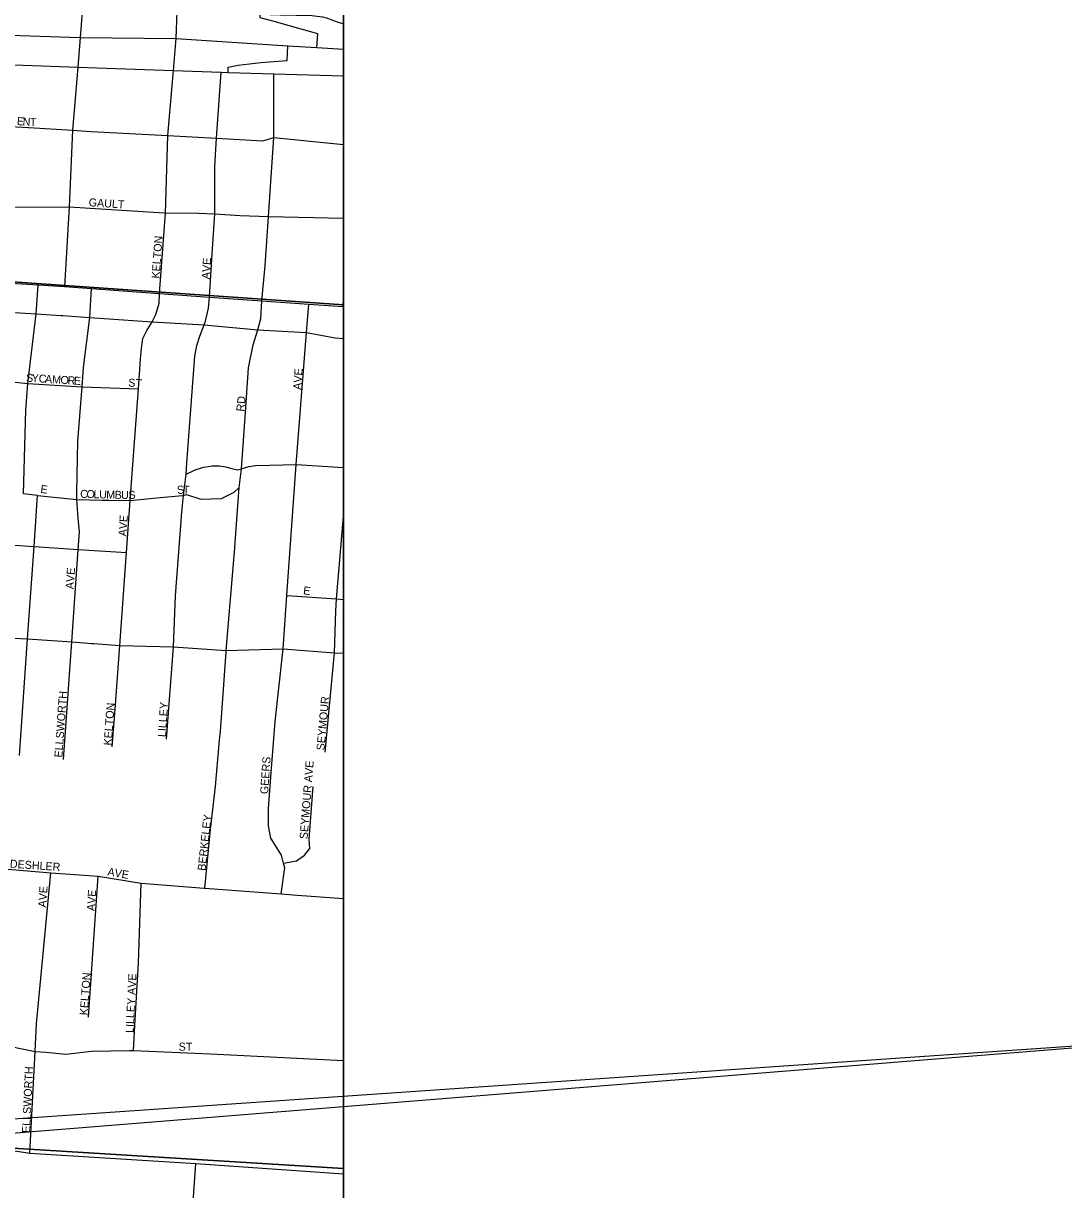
# Model space of a CAD drawing. Extents: x 0 to 34, y -6.2 to 22.
# Drawn here: x 8.697 to 9.927, y 16.081 to 17.461 of the extents above; entities that cross this region are included whole.
import ezdxf

# ---------------------------------------------------------------- set-up
doc = ezdxf.new("R2010")
doc.units = 0
for name, color, linetype in [('GM_X_City_Street', 7, 'Continuous'), ('GM_X_City_Street_Text', 7, 'Continuous'), ('GM_X_Corporation', 7, 'Continuous'), ('GM_X_Interchange_Ramps', 7, 'Continuous'), ('GM_X_Interstate_Route', 7, 'Continuous'), ('GM_X_Section', 7, 'Continuous'), ('GM_X_US_Route', 7, 'Continuous'), ('SH_Data', 7, 'Continuous')]:
    doc.layers.add(name, color=color, linetype=linetype)

msp = doc.modelspace()

# ---------------------------------------------------------------- linework, layer by layer
at = {"layer": 'GM_X_City_Street'}
for points in [[(8.7802, 17.7366), (8.7785, 17.7285), (8.7742, 17.6381), (8.7724, 17.6013), (8.7701, 17.5523), (8.7666, 17.4793), (8.7638, 17.4443), (8.7611, 17.4091), (8.7547, 17.3346), (8.751, 17.2441), (8.7455, 17.1496)], [(8.8578, 17.1414), (8.865, 17.2366), (8.8676, 17.3283), (8.8742, 17.4053), (8.8773, 17.443), (8.8787, 17.4747), (8.8817, 17.5485), (8.884, 17.602), (8.8853, 17.6347), (8.8868, 17.6688), (8.8891, 17.7247), (8.8894, 17.7294)], [(8.2279, 17.5022), (8.2659, 17.4987), (8.3026, 17.4949), (8.3654, 17.4909), (8.4053, 17.4884), (8.448, 17.4857), (8.4533, 17.4854), (8.5259, 17.4883), (8.6241, 17.4851), (8.6912, 17.4824), (8.7666, 17.4793), (8.8787, 17.4747), (8.8793, 17.4747), (8.9343, 17.4731), (8.977, 17.4719), (9.0006, 17.4713), (9.0378, 17.4702), (9.0506, 17.4686), (9.0565, 17.4672), (9.0603, 17.4657), (9.0667, 17.4631), (9.0755, 17.4606)], [(8.2649, 17.4293), (8.2975, 17.4278), (8.3603, 17.425), (8.4007, 17.4232), (8.4406, 17.4214), (8.5205, 17.4178), (8.6179, 17.4142), (8.686, 17.4118), (8.7611, 17.4091), (8.8742, 17.4053), (8.9305, 17.4032), (8.9388, 17.4028), (8.993, 17.4013), (9.0755, 17.3989)], [(8.8661, 16.6143), (8.8745, 16.7232), (8.8766, 16.7836), (8.884, 16.8826), (8.886, 16.9026), (8.8894, 16.9278), (8.8899, 16.9409), (8.8995, 17.0671), (8.9018, 17.0799), (8.9054, 17.0911), (8.9107, 17.1045), (8.9123, 17.1088), (8.9159, 17.124), (8.917, 17.1371), (8.9199, 17.1885), (8.9232, 17.2355), (8.9231, 17.2915), (8.9253, 17.3251), (8.9305, 17.4032)], [(8.9284, 16.6085), (8.9284, 16.6095), (8.9297, 16.6236), (8.9365, 16.7169), (8.9367, 16.7191), (8.9465, 16.8359), (8.9519, 16.9121), (8.9546, 16.9338), (8.9595, 17.0012), (8.963, 17.0536), (8.9684, 17.0808), (8.9741, 17.0986), (8.9777, 17.112), (8.9789, 17.1327), (8.9827, 17.1742), (8.9865, 17.2326), (8.993, 17.3261), (8.993, 17.4013)], [(8.6327, 17.3399), (8.6609, 17.3402), (8.7025, 17.3377)], [(8.7025, 17.3377), (8.7033, 17.3377), (8.7547, 17.3346), (8.7771, 17.3332), (8.8676, 17.3283), (8.9253, 17.3251), (8.9799, 17.3221), (8.993, 17.3261), (9.0755, 17.3177)], [(8.6249, 17.2448), (8.6525, 17.2435), (8.751, 17.2441), (8.8634, 17.2367)], [(8.8634, 17.2367), (8.865, 17.2366), (8.8945, 17.2368), (8.9232, 17.2355), (8.9533, 17.2337), (8.9865, 17.2326), (9.0755, 17.2305)], [(8.6921, 16.5949), (8.7016, 16.7327), (8.7096, 16.8421), (8.7135, 16.9026), (8.6967, 16.9044), (8.6995, 17.0034), (8.7022, 17.0349), (8.7117, 17.1175), (8.7141, 17.1517)], [(8.7601, 16.9059), (8.7611, 16.9667), (8.7661, 17.0312), (8.7679, 17.0539), (8.7752, 17.1131), (8.7775, 17.1473)], [(8.8056, 16.6549), (8.811, 16.7249), (8.8189, 16.8349), (8.8232, 16.8965), (8.833, 17.0288), (8.8351, 17.0636), (8.8364, 17.0763), (8.8382, 17.0881), (8.8426, 17.0975), (8.8492, 17.108), (8.8535, 17.1164), (8.8572, 17.13), (8.8578, 17.1414)], [(8.9903, 16.5798), (8.9907, 16.5847), (8.9947, 16.635), (9.004, 16.7211), (9.0085, 16.7841), (9.0195, 16.9392), (9.0318, 17.0952), (9.0345, 17.129)], [(9.0748, 17.1262), (9.0755, 17.1364)], [(8.6435, 17.1205), (8.6475, 17.1221), (8.6797, 17.1192), (8.7117, 17.1175)], [(8.7117, 17.1175), (8.7414, 17.1156)], [(8.7414, 17.1156), (8.7436, 17.1154), (8.7752, 17.1131), (8.8492, 17.108), (8.9107, 17.1045), (8.9741, 17.0986), (9.0318, 17.0952), (9.0655, 17.0889), (9.0755, 17.0882)], [(8.6421, 17.0412), (8.7022, 17.0349), (8.7661, 17.0312), (8.833, 17.0288)], [(8.8894, 16.9278), (8.8967, 16.9312), (8.901, 16.9333), (8.91, 16.9358), (8.9154, 16.9369), (8.9197, 16.9377), (8.923, 16.9376), (8.9289, 16.9374), (8.9358, 16.9365), (8.9433, 16.9345), (8.95, 16.9328), (8.9546, 16.9338), (8.9633, 16.9368), (8.9712, 16.9381), (8.9879, 16.9385), (9.0195, 16.9392), (9.0755, 16.9355)], [(8.7441, 16.5902), (8.7541, 16.7293), (8.7616, 16.8385), (8.7631, 16.8594), (8.7614, 16.8757), (8.76, 16.8977), (8.7601, 16.9059)], [(8.7902, 16.8971), (8.7984, 16.8969), (8.8232, 16.8965), (8.8584, 16.9001), (8.8851, 16.9023), (8.886, 16.9026), (8.8897, 16.9037), (8.9066, 16.8981), (8.9309, 16.8988), (8.9462, 16.9065), (8.9519, 16.9121)], [(8.7135, 16.9026), (8.76, 16.8977), (8.7902, 16.8971)], [(9.0536, 16.5987), (9.0647, 16.7163), (9.0662, 16.7655), (9.0672, 16.7801), (9.0755, 16.8775)], [(8.6201, 16.848), (8.6283, 16.8475), (8.7096, 16.8421), (8.7616, 16.8385), (8.8189, 16.8349)], [(9.0085, 16.7841), (9.0672, 16.7801), (9.0755, 16.7794)], [(8.6137, 16.7321), (8.6204, 16.7316), (8.6333, 16.7339), (8.6596, 16.735), (8.7016, 16.7327), (8.7018, 16.7327)], [(8.7018, 16.7327), (8.7541, 16.7293), (8.7778, 16.7275), (8.7801, 16.7273)], [(8.7801, 16.7273), (8.811, 16.7249), (8.8745, 16.7232), (8.9367, 16.7191), (9.004, 16.7211), (9.0647, 16.7163), (9.0755, 16.7158)], [(8.8018, 16.6049), (8.8056, 16.6549)], [(8.9114, 16.438), (8.9179, 16.5072), (8.924, 16.558), (8.9284, 16.6085)], [(9.0018, 16.4311), (9.0058, 16.4621), (9.0043, 16.4676), (9.0019, 16.4769), (8.9893, 16.4969), (8.9865, 16.5117), (8.9865, 16.5322), (8.9903, 16.5798)], [(9.0043, 16.4676), (9.0196, 16.4702), (9.0292, 16.4768), (9.0354, 16.4847), (9.0348, 16.4957), (9.0396, 16.5583)], [(8.6018, 16.4654), (8.6643, 16.4617), (8.7291, 16.4561), (8.7852, 16.452), (8.8361, 16.4437), (8.9104, 16.438), (8.9114, 16.438), (9.0018, 16.4311), (9.0207, 16.4296), (9.0755, 16.4258)], [(8.7045, 16.1243), (8.7107, 16.2447), (8.7123, 16.2773), (8.7291, 16.4561)], [(8.7738, 16.2851), (8.7852, 16.452)], [(8.8287, 16.2754), (8.8287, 16.2754), (8.833, 16.3496), (8.8361, 16.4437)], [(8.8269, 16.2457), (8.8287, 16.2754)], [(8.5625, 16.2591), (8.5873, 16.2574), (8.5974, 16.2569), (8.6101, 16.2587), (8.6194, 16.2589), (8.6334, 16.2581), (8.6527, 16.2566), (8.7107, 16.2447), (8.7233, 16.244), (8.7468, 16.2415), (8.7772, 16.245), (8.8224, 16.2459), (8.8269, 16.2457), (8.9179, 16.2418), (9.0755, 16.2339)], [(8.5829, 16.1372), (8.6452, 16.1332), (8.7045, 16.1243), (8.9007, 16.112), (9.0755, 16.1)], [(8.8895, 15.9534), (8.9007, 16.112)]]:
    msp.add_lwpolyline(points, dxfattribs=at)
at = {"layer": 'GM_X_Corporation'}
for points in [[(5.4833, 14.3902), (9.0755, 14.3902), (9.0755, 21.1902), (4.181, 21.1902)], [(4.6798, 15.8257), (10.0896, 16.2612), (4.9694, 15.909), (5.0673, 15.9034), (5.0717, 15.8657), (5.0807, 15.8658), (5.0801, 15.8189), (5.099, 15.8198), (5.1009, 15.782), (5.1198, 15.7829), (5.1227, 15.7262), (4.7116, 15.7053)]]:
    msp.add_lwpolyline(points, dxfattribs=at)
at = {"layer": 'GM_X_Interchange_Ramps'}
for points in [[(9.044, 17.4325), (9.0449, 17.4488), (9.0253, 17.4541), (8.9935, 17.4631), (8.9769, 17.4677), (8.977, 17.4719)], [(8.9388, 17.4028), (8.9391, 17.4094), (8.9507, 17.4117), (8.9776, 17.4147), (9.0087, 17.4173), (9.0096, 17.4344)]]:
    msp.add_lwpolyline(points, dxfattribs=at)
at = {"layer": 'GM_X_Interstate_Route'}
msp.add_lwpolyline([(7.8005, 17.5169), (7.8137, 17.5162), (7.9016, 17.5116), (7.9504, 17.5101), (8.0016, 17.5015), (8.103, 17.4868), (8.226, 17.4732), (8.3006, 17.4629), (8.4339, 17.4557), (8.5236, 17.4524), (8.5586, 17.451), (8.5857, 17.4502), (8.7638, 17.4443), (8.8773, 17.443), (9.0096, 17.4344), (9.044, 17.4325), (9.0755, 17.4305)], dxfattribs=at)
at = {"layer": 'GM_X_Section'}
for p, q in [((9.0755, 17.1279), (9.0755, 18.117)), ((9.0755, 16.1062), (9.0755, 17.1279)), ((9.0755, 15.9856), (9.0755, 16.1062))]:
    msp.add_line(p, q, dxfattribs=at)
for points in [[(9.0755, 18.117), (8.7151, 18.1417), (8.649, 17.1575), (9.0755, 17.1279)], [(9.0755, 17.1279), (8.649, 17.1575), (8.5808, 16.1366), (9.0755, 16.1062)], [(9.0755, 16.1062), (8.5808, 16.1366), (8.5108, 15.1221), (9.0132, 15.0904), (9.0755, 15.9856)]]:
    msp.add_lwpolyline(points, dxfattribs=at)
at = {"layer": 'GM_X_US_Route'}
msp.add_lwpolyline([(8.6501, 17.1557), (8.7141, 17.1517), (8.7455, 17.1496), (8.7775, 17.1473), (8.8578, 17.1414), (8.917, 17.1371), (8.9789, 17.1327), (9.0345, 17.129), (9.0748, 17.1262), (9.0755, 17.1262)], dxfattribs=at)
at = {"layer": 'SH_Data'}
msp.add_lwpolyline([(9.0755, 21.1902), (9.0755, 14.3902), (2.2755, 14.3902), (2.2755, 21.1902)], close=True, dxfattribs=at)

# ---------------------------------------------------------------- texts
at = {"layer": 'GM_X_City_Street_Text'}
for s, rotation, p in [('E', 355.8235, (8.6888, 17.3408)), ('N', 356.8509, (8.6957, 17.3403)), ('T', 359.3077, (8.7044, 17.3398)), ('GAULT', 356.3449, (8.7738, 17.2447)), ('KELTON', 85.9127, (8.8578, 17.1589)), ('AVE', 86.0569, (8.917, 17.1581)), ('S', 356.4731, (8.6997, 17.0372)), ('Y', 356.4798, (8.7063, 17.0368)), ('C', 356.4767, (8.7147, 17.0363)), ('A', 356.4564, (8.7221, 17.0358)), ('M', 356.4887, (8.7305, 17.0353)), ('O', 356.4798, (8.7404, 17.0347)), ('R', 356.4767, (8.7488, 17.0342)), ('E', 356.4731, (8.7562, 17.0337)), ('AVE', 86.0499, (9.0253, 17.0272)), ('ST', 356.1879, (8.8205, 17.0314)), ('RD', 84.2926, (8.9579, 17.0014)), ('E', 352.8783, (8.7165, 16.9056)), ('C', 358.421, (8.7638, 16.8997)), ('O', 358.404, (8.7713, 16.8995)), ('L', 358.4252, (8.7796, 16.8993)), ('U', 358.4259, (8.7863, 16.8991)), ('M', 358.4154, (8.7946, 16.8989)), ('B', 358.4139, (8.8046, 16.8986)), ('U', 358.7767, (8.8122, 16.8984)), ('S', 3.1919, (8.8213, 16.8982)), ('S', 8.6402, (8.8792, 16.9039)), ('T', 358.3876, (8.8854, 16.9048)), ('AVE', 86.0574, (8.8186, 16.8539)), ('AVE', 86.0569, (8.7561, 16.7914)), ('E', 352.8817, (9.0273, 16.7856)), ('ELLSWORTH', 85.9166, (8.7428, 16.5922)), ('KELTON', 85.9166, (8.8011, 16.6064)), ('LILLEY', 86.4984, (8.8653, 16.6164)), ('SEYMOUR', 84.9569, (9.0528, 16.6006)), ('GEERS', 86.0112, (8.9861, 16.5489)), ('SEYMOUR AVE', 85.4714, (9.0328, 16.4956)), ('BERKELEY', 83.7466, (8.9121, 16.4581)), ('DESHLER', 356.081, (8.6805, 16.4622)), ('AVE', 350.2153, (8.7957, 16.453)), ('AVE', 86.0494, (8.7236, 16.4147)), ('AVE', 86.0569, (8.7811, 16.4106)), ('KELTON', 85.9166, (8.7728, 16.2872)), ('LILLEY AVE', 87.1718, (8.827, 16.2664)), ('ST', 0, (8.8804, 16.2456)), ('ELLSWORTH', 87.2752, (8.7045, 16.148))]:
    msp.add_text(s, height=0.00947, rotation=rotation, dxfattribs=at).set_placement(p)

doc.saveas('drawing.dxf')
